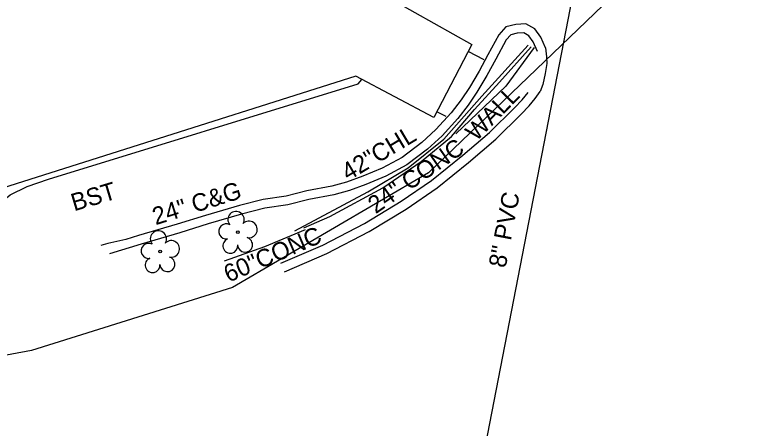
# Model space of a CAD drawing. Extents: x 2089016 to 2094354, y 862840 to 864725.
# Drawn here: x 2092907.3 to 2093074.8, y 863375.4 to 863469.8 of the extents above; entities that cross this region are included whole.
import ezdxf

# ---------------------------------------------------------------- set-up
doc = ezdxf.new("R2010")
doc.units = 0
for name, color, linetype in [('Exist Building', 7, 'Continuous'), ('Exist Building Text', 7, 'Continuous'), ('Exist Other Culture Fence Line', 7, 'Continuous'), ('Exist Other Culture Fence Line Text', 7, 'Continuous'), ('Exist Right of Way Line', 7, 'Continuous'), ('Exist Roads Change in Surface', 7, 'Continuous'), ('Exist Roads Curbs', 7, 'Continuous'), ('Exist Roads Curbs Text', 7, 'Continuous'), ('Exist Roads EOP', 7, 'Continuous'), ('Exist Roads EOP Other', 7, 'Continuous'), ('Exist Roads EOP Other Text', 7, 'Continuous'), ('Exist Utilities Sanitary Sewer UG Line', 7, 'Continuous'), ('Exist Utilities Sanitary Sewer UG Line Text', 7, 'Continuous'), ('Exist Vegetation Tree CELL', 7, 'Continuous')]:
    doc.layers.add(name, color=color, linetype=linetype)

msp = doc.modelspace()

# ---------------------------------------------------------------- linework, layer by layer
at = {"layer": 'Exist Building'}
for p, q in [((2093018.02, 863454.47), (2093025.27, 863462.54)), ((2093012.35, 863448.21), (2093018.02, 863454.47)), ((2093007.08, 863442.06), (2093012.35, 863448.21)), ((2093000.11, 863436.31), (2093007.08, 863442.06)), ((2092991.36, 863430.34), (2093000.11, 863436.31)), ((2092979.27, 863423.76), (2092991.36, 863430.34)), ((2092973.34, 863421.21), (2092979.27, 863423.76))]:
    msp.add_line(p, q, dxfattribs=at)
msp.add_lwpolyline([(2092876.63, 863421.44), (2092852.19, 863498.24), (2092850.75, 863503.41), (2092851.05, 863506.43), (2092852.03, 863509.25), (2092853.54, 863511.69), (2092856.63, 863514.15), (2092866.58, 863516.84), (2092929.74, 863535.83), (2092983.43, 863552.5), (2093001.36, 863493.67), (2093002.4, 863490.35), (2093002.96, 863488.11), (2092994.33, 863472.8), (2093011.7, 863463.03), (2093003.05, 863446.38), (2092985.19, 863455.8), (2092876.6, 863421.42)], close=True, dxfattribs=at)
at = {"layer": 'Exist Other Culture Fence Line'}
msp.add_lwpolyline([(2092971.27, 863420.52), (2092987.97, 863429.41), (2092997.17, 863434.9), (2093005.29, 863441.4), (2093013.95, 863451.21), (2093024.55, 863462.86)], dxfattribs=at)
at = {"layer": 'Exist Right of Way Line'}
for p, q in [((2093074.83, 863503.87), (2093001.8, 863433.75)), ((2093001.8, 863433.75), (2092957.09, 863407.57)), ((2092957.09, 863407.57), (2092911.17, 863393.19)), ((2092911.17, 863393.19), (2092837.44, 863379.45))]:
    msp.add_line(p, q, dxfattribs=at)
at = {"layer": 'Exist Roads Change in Surface'}
for p, q in [((2093014.52, 863459.54), (2093010.86, 863461.42)), ((2093005.85, 863446.58), (2093003.71, 863447.66))]:
    msp.add_line(p, q, dxfattribs=at)
at = {"layer": 'Exist Roads Curbs'}
for points in [[(2093026.7, 863461.44), (2093025.7, 863463.68), (2093024.69, 863465.05), (2093023.58, 863465.67), (2093022.02, 863465.6), (2093020.57, 863465.27), (2093019.52, 863464.1), (2093017.15, 863459.69), (2093015.16, 863455.98), (2093012.87, 863452.14), (2093010.9, 863449.19), (2093008.5, 863446.15), (2093004.93, 863442.21), (2093001.55, 863439.13), (2092996.86, 863435.55), (2092992.08, 863433.01), (2092987.53, 863431.1), (2092983.74, 863429.7), (2092980.21, 863428.72), (2092974.49, 863427.69), (2092969.7, 863426.44), (2092964.45, 863425.64), (2092959.15, 863424.29), (2092951.49, 863422.1), (2092945.04, 863420.06), (2092936.19, 863417.48), (2092928.98, 863415.29)], [(2092968.12, 863413.1), (2092977.66, 863417.22), (2092987.21, 863422.18), (2092995.59, 863427.25), (2093002.52, 863432), (2093009.62, 863437.77), (2093015.76, 863442.97), (2093021.43, 863448.6), (2093023.2, 863450.44), (2093024.58, 863452.06)]]:
    msp.add_lwpolyline(points, dxfattribs=at)
at = {"layer": 'Exist Roads EOP'}
msp.add_line((2093026.2, 863450.68), (2093027.28, 863452.34), dxfattribs=at)
for points in [[(2093028.42, 863456.44), (2093027.91, 863453.89), (2093027.28, 863452.34)], [(2092968.96, 863411.15), (2092978.57, 863415.3), (2092988.25, 863420.33), (2092996.74, 863425.46), (2093003.79, 863430.3), (2093010.97, 863436.13), (2093017.19, 863441.4), (2093022.94, 863447.11), (2093024.78, 863449.01), (2093026.2, 863450.68)]]:
    msp.add_lwpolyline(points, dxfattribs=at)
at = {"layer": 'Exist Roads EOP Other'}
for points in [[(2093028.55, 863462.27), (2093027.46, 863464.71), (2093026.06, 863466.61), (2093024.06, 863467.72), (2093021.74, 863467.62), (2093019.49, 863467.1), (2093017.85, 863465.28), (2093015.37, 863460.65), (2093013.39, 863456.98), (2093011.15, 863453.22), (2093009.26, 863450.38), (2093006.95, 863447.46), (2093003.49, 863443.64), (2093000.25, 863440.69), (2092995.76, 863437.26), (2092991.22, 863434.84), (2092986.78, 863432.99), (2092983.12, 863431.63), (2092979.76, 863430.7), (2092974.06, 863429.67), (2092969.29, 863428.42), (2092964.05, 863427.63), (2092958.62, 863426.25), (2092950.91, 863424.04), (2092944.45, 863422), (2092935.61, 863419.42), (2092932.72, 863418.54)], [(2093025.95, 863462.35), (2093019.43, 863453.55), (2093008.02, 863442.61)], [(2093028.55, 863462.27), (2093028.77, 863460.23), (2093028.83, 863458.72), (2093028.42, 863456.44)], [(2092896.48, 863418), (2092898.2, 863420.94), (2092900.92, 863424.01), (2092903.77, 863426.78), (2092906.28, 863428.69), (2092910.18, 863430.65), (2092915.01, 863432.26), (2092985.78, 863454.09), (2092986.61, 863455.05)], [(2092973.66, 863420.74), (2092964.35, 863416.88), (2092955.19, 863413.6)], [(2092932.72, 863418.54), (2092928.6, 863417.58), (2092927.03, 863417.13)]]:
    msp.add_lwpolyline(points, dxfattribs=at)
at = {"layer": 'Exist Utilities Sanitary Sewer UG Line'}
msp.add_line((2092989.74, 863241.76), (2093042.48, 863514.23), dxfattribs=at)
at = {"layer": 'Exist Vegetation Tree CELL'}
for p, q in [((2092958.26, 863420.21), (2092958.26, 863420.21)), ((2092940.53, 863415.78), (2092940.53, 863415.78))]:
    msp.add_line(p, q, dxfattribs=at)
for centre in [(2092958.26, 863420.21), (2092940.53, 863415.78)]:
    msp.add_circle(centre, 0.326, dxfattribs=at)
for centre, radius, start, end in [((2092957.87, 863423.08), 1.86, 330.1651, 219.7134), ((2092955.65, 863420.36), 1.73, 62.6636, 279.3457), ((2092960.81, 863420.8), 1.9, 257.1011, 134.1999), ((2092940.14, 863418.65), 1.86, 330.1651, 219.7134), ((2092943.07, 863416.37), 1.9, 257.1011, 134.1999), ((2092956.56, 863417.09), 1.69, 111.5671, 6.231), ((2092959.93, 863417.31), 1.7, 181.2822, 74.56), ((2092937.92, 863415.93), 1.73, 62.6636, 279.3457), ((2092938.82, 863412.66), 1.69, 111.5671, 6.231), ((2092942.2, 863412.88), 1.7, 181.2822, 74.56)]:
    msp.add_arc(centre, radius, start, end, dxfattribs=at)

# ---------------------------------------------------------------- texts
at = {"layer": 'Exist Building Text'}
for s, rotation, p in [('WALL', 45.5705, (2093012.71, 863440.75)), ('24" CONC', 34.7769, (2092989.75, 863424.26))]:
    msp.add_text(s, height=4, rotation=rotation, dxfattribs=at).set_placement(p)
at = {"layer": 'Exist Other Culture Fence Line Text'}
msp.add_text('42"CHL', height=4, rotation=30.8361, dxfattribs=at).set_placement((2092983.47, 863431.82))
at = {"layer": 'Exist Roads Curbs Text'}
for s, rotation, p in [('24" C&G', 17.4951, (2092939.51, 863421.77)), ('60"CONC', 23.3454, (2092956.15, 863408.65))]:
    msp.add_text(s, height=4, rotation=rotation, dxfattribs=at).set_placement(p)
at = {"layer": 'Exist Roads EOP Other Text'}
msp.add_text('BST', height=4, rotation=16.6549, dxfattribs=at).set_placement((2092920.89, 863424.94))
at = {"layer": 'Exist Utilities Sanitary Sewer UG Line Text'}
msp.add_text('8" PVC', height=4, rotation=79.1247, dxfattribs=at).set_placement((2093019.41, 863411.88))

doc.saveas('drawing.dxf')
